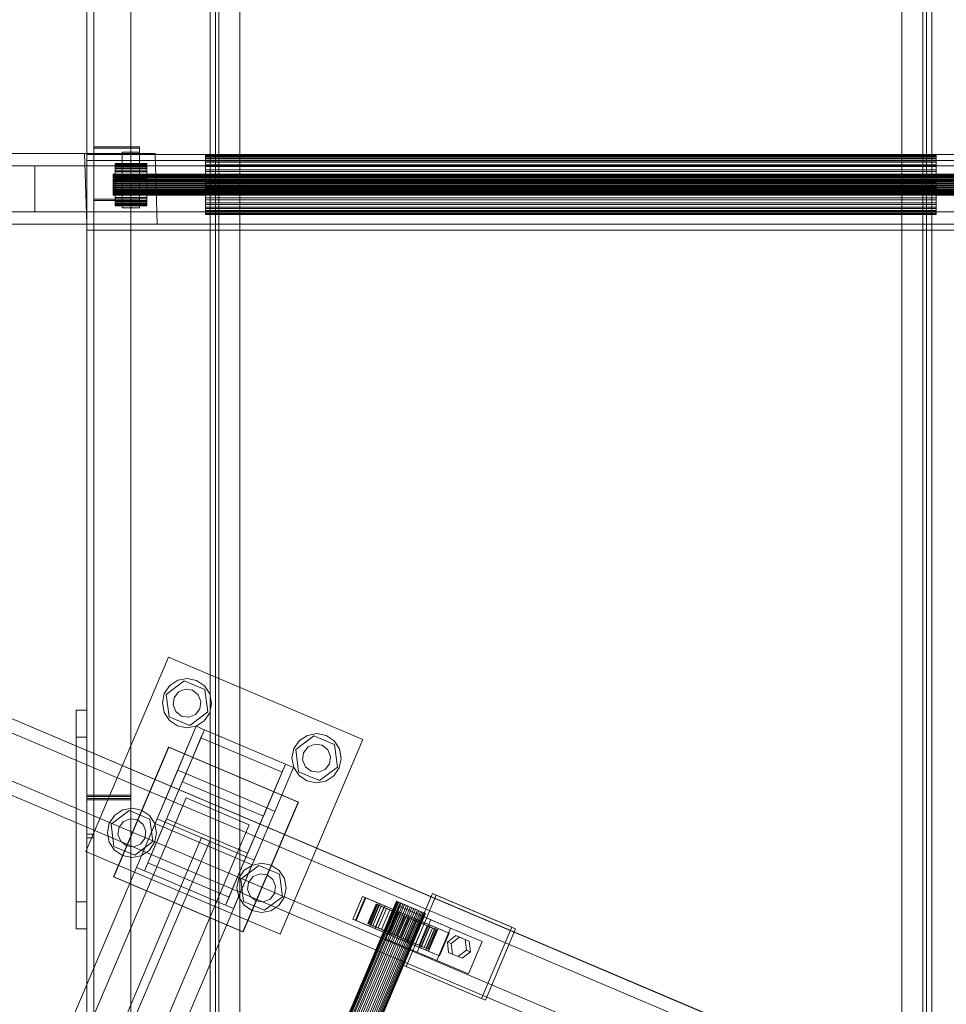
# Model space of a CAD drawing. Header units: millimetres. Extents: x -4738 to 65662, y -68080 to 6847.
# Tile 721 of 1056: x 27187 to 27713, y -21638 to -21078. Entities that reach past the tile are written whole.
import ezdxf

# ---------------------------------------------------------------- set-up
doc = ezdxf.new("R2010")
doc.units = ezdxf.units.MM
doc.layers.add('superior_C09', color=7, linetype='Continuous', lineweight=0)
doc.layers.add('superior_C10', color=7, linetype='Continuous', lineweight=0)

msp = doc.modelspace()

# ---------------------------------------------------------------- linework, layer by layer
at = {"layer": 'superior_C09'}
for p, q in [((27225.067, -17792.489), (27225.067, -22171.241)), ((27225.067, -22172.041), (27225.067, -17793.289)), ((27225.067, -17793.689), (27225.067, -22172.44)), ((27229.067, -22172.44), (27229.067, -17793.689)), ((27250.067, -22171.241), (27250.067, -17792.489)), ((27250.067, -17793.289), (27250.067, -22172.041)), ((27225.067, -17805.813), (27225.067, -22184.565)), ((27250.067, -22184.565), (27250.067, -17805.813)), ((27225.067, -22185.364), (27225.067, -17806.612)), ((27229.067, -17806.612), (27229.067, -22185.364)), ((27250.067, -17806.612), (27250.067, -22185.364)), ((27300.067, -17852.939), (27300.067, -22092.939)), ((27300.067, -22093.338), (27300.067, -17853.338)), ((27700.067, -22092.939), (27700.067, -17852.939)), ((27700.067, -17853.338), (27700.067, -22093.338)), ((27300.067, -17866.662), (27300.067, -22106.662)), ((27300.067, -22107.061), (27300.067, -17867.061)), ((27700.067, -22106.662), (27700.067, -17866.662)), ((27700.067, -17867.061), (27700.067, -22107.061)), ((27295.067, -17907.74), (27295.067, -22028.81)), ((27295.067, -22033.473), (27295.067, -17912.404)), ((27298.067, -22028.81), (27298.067, -17907.74)), ((27298.067, -17912.404), (27298.067, -22033.473)), ((27702.067, -17907.74), (27702.067, -22028.81)), ((27702.067, -22033.473), (27702.067, -17912.404)), ((27705.067, -22028.81), (27705.067, -17907.74)), ((27705.067, -17912.404), (27705.067, -22033.473)), ((27300.067, -17922.714), (27300.067, -22023.962)), ((27300.067, -22024.362), (27300.067, -17923.114)), ((27700.067, -22023.962), (27700.067, -17922.714)), ((27700.067, -17923.114), (27700.067, -22024.362)), ((27229.067, -17952.846), (27229.067, -21994.629)), ((27229.067, -21995.429), (27229.067, -17953.646)), ((27312.067, -21994.629), (27312.067, -17952.846)), ((27312.067, -17953.646), (27312.067, -21995.429)), ((27688.067, -17952.846), (27688.067, -21994.629)), ((27688.067, -21995.429), (27688.067, -17953.646)), ((27225.067, -20331.449), (27225.067, -21518.768)), ((27225.067, -21519.568), (27225.067, -20332.248)), ((27229.067, -21518.768), (27229.067, -20331.449)), ((27250.067, -21518.768), (27250.067, -20331.449)), ((27250.067, -20332.248), (27250.067, -21519.568)), ((27225.067, -21541.018), (27225.067, -20353.699)), ((27229.067, -20353.699), (27229.067, -21541.018)), ((27059.954, -21154.458), (27223.826, -21154.458)), ((27099.954, -21154.458), (27263.826, -21154.458)), ((27263.826, -21154.458), (27223.826, -21154.458)), ((27223.826, -21154.458), (27225.067, -21194.458)), ((27225.067, -21154.972), (27225.067, -21194.615)), ((27775.067, -21154.972), (27225.067, -21154.972)), ((27225.067, -21154.972), (27225.067, -21158.303)), ((27229.067, -21150.601), (27229.067, -21180.333)), ((27255.067, -21150.601), (27229.067, -21150.601)), ((27229.067, -21150.601), (27229.067, -21151.4)), ((27229.067, -21151.4), (27255.067, -21151.4)), ((27229.067, -21181.133), (27229.067, -21151.4)), ((27245.067, -21153.574), (27245.067, -21177.36)), ((27255.067, -21153.574), (27245.067, -21153.574)), ((27245.067, -21153.574), (27245.067, -21161.568)), ((27255.067, -21180.333), (27255.067, -21150.601)), ((27255.067, -21151.4), (27255.067, -21150.601)), ((27255.067, -21151.4), (27255.067, -21181.133)), ((27255.067, -21177.36), (27255.067, -21153.574)), ((27255.067, -21161.568), (27255.067, -21153.574)), ((27265.067, -21194.458), (27263.826, -21154.458)), ((27292.567, -21155.28), (27292.567, -21155.162)), ((27292.567, -21155.162), (27292.567, -21155.696)), ((27292.567, -21155.162), (27707.567, -21155.162)), ((27292.567, -21156.046), (27292.567, -21155.28)), ((27292.567, -21155.28), (27707.567, -21155.28)), ((27292.567, -21155.696), (27292.567, -21156.862)), ((27292.567, -21155.696), (27707.567, -21155.696)), ((27292.567, -21157.43), (27292.567, -21156.046)), ((27292.567, -21156.046), (27707.567, -21156.046)), ((27707.567, -21155.696), (27707.567, -21155.162)), ((27707.567, -21155.162), (27707.567, -21155.28)), ((27707.567, -21155.28), (27707.567, -21156.046)), ((27707.567, -21156.862), (27707.567, -21155.696)), ((27707.567, -21156.046), (27707.567, -21157.43)), ((27109.674, -21161.458), (27890.461, -21161.458)), ((27195.533, -21161.458), (27804.602, -21161.458)), ((27195.533, -21187.458), (27195.533, -21161.458)), ((27225.067, -21158.303), (27775.067, -21158.303)), ((27225.067, -21197.946), (27225.067, -21158.303)), ((27241.067, -21160.236), (27241.067, -21160.152)), ((27241.067, -21160.152), (27241.067, -21160.529)), ((27241.067, -21160.152), (27259.067, -21160.152)), ((27241.067, -21160.776), (27241.067, -21160.236)), ((27241.067, -21160.236), (27259.067, -21160.236)), ((27241.067, -21160.529), (27241.067, -21161.352)), ((27241.067, -21160.529), (27259.067, -21160.529)), ((27241.067, -21161.753), (27241.067, -21160.776)), ((27241.067, -21160.776), (27259.067, -21160.776)), ((27241.067, -21161.352), (27241.067, -21162.589)), ((27241.067, -21161.352), (27259.067, -21161.352)), ((27245.067, -21161.568), (27255.067, -21161.568)), ((27245.067, -21185.354), (27245.067, -21161.568)), ((27255.067, -21161.568), (27255.067, -21185.354)), ((27259.067, -21160.529), (27259.067, -21160.152)), ((27259.067, -21160.152), (27259.067, -21160.236)), ((27259.067, -21160.236), (27259.067, -21160.776)), ((27259.067, -21161.352), (27259.067, -21160.529)), ((27259.067, -21160.776), (27259.067, -21161.753)), ((27259.067, -21162.589), (27259.067, -21161.352)), ((27292.567, -21156.862), (27292.567, -21158.614)), ((27292.567, -21156.862), (27707.567, -21156.862)), ((27292.567, -21159.378), (27292.567, -21157.43)), ((27292.567, -21157.43), (27707.567, -21157.43)), ((27292.567, -21158.614), (27292.567, -21160.885)), ((27292.567, -21158.614), (27707.567, -21158.614)), ((27292.567, -21161.817), (27292.567, -21159.378)), ((27292.567, -21159.378), (27707.567, -21159.378)), ((27292.567, -21160.885), (27292.567, -21163.589)), ((27292.567, -21160.885), (27707.567, -21160.885)), ((27707.567, -21158.614), (27707.567, -21156.862)), ((27707.567, -21157.43), (27707.567, -21159.378)), ((27707.567, -21160.885), (27707.567, -21158.614)), ((27707.567, -21159.378), (27707.567, -21161.817)), ((27707.567, -21163.589), (27707.567, -21160.885)), ((27240.067, -21166.182), (27240.067, -21166.141)), ((27240.067, -21166.141), (27240.067, -21166.329)), ((27240.067, -21166.141), (27760.067, -21166.141)), ((27240.067, -21166.453), (27240.067, -21166.182)), ((27240.067, -21166.182), (27760.067, -21166.182)), ((27240.067, -21166.329), (27240.067, -21166.74)), ((27240.067, -21166.329), (27760.067, -21166.329)), ((27240.067, -21166.941), (27240.067, -21166.453)), ((27240.067, -21166.453), (27760.067, -21166.453)), ((27240.067, -21166.74), (27240.067, -21167.359)), ((27240.067, -21166.74), (27760.067, -21166.74)), ((27240.067, -21167.629), (27240.067, -21166.941)), ((27240.067, -21166.941), (27760.067, -21166.941)), ((27241.067, -21163.128), (27241.067, -21161.753)), ((27241.067, -21161.753), (27259.067, -21161.753)), ((27241.067, -21162.589), (27241.067, -21164.192)), ((27241.067, -21162.589), (27259.067, -21162.589)), ((27241.067, -21164.85), (27241.067, -21163.128)), ((27241.067, -21163.128), (27259.067, -21163.128)), ((27241.067, -21164.192), (27241.067, -21166.101)), ((27241.067, -21164.192), (27259.067, -21164.192)), ((27241.067, -21166.851), (27241.067, -21164.85)), ((27241.067, -21164.85), (27259.067, -21164.85)), ((27241.067, -21166.101), (27241.067, -21168.241)), ((27241.067, -21166.101), (27259.067, -21166.101)), ((27241.067, -21169.055), (27241.067, -21166.851)), ((27241.067, -21166.851), (27259.067, -21166.851)), ((27259.067, -21161.753), (27259.067, -21163.128)), ((27259.067, -21164.192), (27259.067, -21162.589)), ((27259.067, -21163.128), (27259.067, -21164.85)), ((27259.067, -21166.101), (27259.067, -21164.192)), ((27259.067, -21164.85), (27259.067, -21166.851)), ((27259.067, -21168.241), (27259.067, -21166.101)), ((27259.067, -21166.851), (27259.067, -21169.055)), ((27292.567, -21164.652), (27292.567, -21161.817)), ((27292.567, -21161.817), (27707.567, -21161.817)), ((27292.567, -21163.589), (27292.567, -21166.62)), ((27292.567, -21163.589), (27707.567, -21163.589)), ((27292.567, -21167.774), (27292.567, -21164.652)), ((27292.567, -21164.652), (27707.567, -21164.652)), ((27292.567, -21166.62), (27292.567, -21169.864)), ((27292.567, -21166.62), (27707.567, -21166.62)), ((27707.567, -21161.817), (27707.567, -21164.652)), ((27707.567, -21166.62), (27707.567, -21163.589)), ((27707.567, -21164.652), (27707.567, -21167.774)), ((27707.567, -21169.864), (27707.567, -21166.62)), ((27240.067, -21167.359), (27240.067, -21168.16)), ((27240.067, -21167.359), (27760.067, -21167.359)), ((27240.067, -21168.489), (27240.067, -21167.629)), ((27240.067, -21167.629), (27760.067, -21167.629)), ((27240.067, -21168.16), (27240.067, -21169.115)), ((27240.067, -21168.16), (27760.067, -21168.16)), ((27240.067, -21169.49), (27240.067, -21168.489)), ((27240.067, -21168.489), (27760.067, -21168.489)), ((27240.067, -21169.115), (27240.067, -21170.185)), ((27240.067, -21169.115), (27760.067, -21169.115)), ((27240.067, -21170.592), (27240.067, -21169.49)), ((27240.067, -21169.49), (27760.067, -21169.49)), ((27240.067, -21170.185), (27240.067, -21171.329)), ((27240.067, -21170.185), (27760.067, -21170.185)), ((27240.067, -21171.753), (27240.067, -21170.592)), ((27240.067, -21170.592), (27760.067, -21170.592)), ((27240.067, -21171.329), (27240.067, -21172.505)), ((27240.067, -21171.329), (27760.067, -21171.329)), ((27240.067, -21172.928), (27240.067, -21171.753)), ((27240.067, -21171.753), (27760.067, -21171.753)), ((27240.067, -21172.505), (27240.067, -21173.666)), ((27240.067, -21172.505), (27760.067, -21172.505)), ((27241.067, -21168.241), (27241.067, -21170.53)), ((27241.067, -21168.241), (27259.067, -21168.241)), ((27241.067, -21171.377), (27241.067, -21169.055)), ((27241.067, -21169.055), (27259.067, -21169.055)), ((27241.067, -21170.53), (27241.067, -21172.881)), ((27241.067, -21170.53), (27259.067, -21170.53)), ((27241.067, -21173.728), (27241.067, -21171.377)), ((27241.067, -21171.377), (27259.067, -21171.377)), ((27241.067, -21172.881), (27241.067, -21175.203)), ((27241.067, -21172.881), (27259.067, -21172.881)), ((27259.067, -21170.53), (27259.067, -21168.241)), ((27259.067, -21169.055), (27259.067, -21171.377)), ((27259.067, -21172.881), (27259.067, -21170.53)), ((27259.067, -21171.377), (27259.067, -21173.728)), ((27259.067, -21175.203), (27259.067, -21172.881)), ((27292.567, -21171.063), (27292.567, -21167.774)), ((27292.567, -21167.774), (27707.567, -21167.774)), ((27292.567, -21169.864), (27292.567, -21173.194)), ((27292.567, -21169.864), (27707.567, -21169.864)), ((27292.567, -21174.394), (27292.567, -21171.063)), ((27292.567, -21171.063), (27707.567, -21171.063)), ((27707.567, -21167.774), (27707.567, -21171.063)), ((27707.567, -21173.194), (27707.567, -21169.864)), ((27707.567, -21171.063), (27707.567, -21174.394)), ((27240.067, -21174.073), (27240.067, -21172.928)), ((27240.067, -21172.928), (27760.067, -21172.928)), ((27240.067, -21173.666), (27240.067, -21174.768)), ((27240.067, -21173.666), (27760.067, -21173.666)), ((27240.067, -21175.143), (27240.067, -21174.073)), ((27240.067, -21174.073), (27760.067, -21174.073)), ((27240.067, -21174.768), (27240.067, -21175.768)), ((27240.067, -21174.768), (27760.067, -21174.768)), ((27240.067, -21176.097), (27240.067, -21175.143)), ((27240.067, -21175.143), (27760.067, -21175.143)), ((27240.067, -21175.768), (27240.067, -21176.629)), ((27240.067, -21175.768), (27760.067, -21175.768)), ((27240.067, -21176.899), (27240.067, -21176.097)), ((27240.067, -21176.097), (27760.067, -21176.097)), ((27240.067, -21176.629), (27240.067, -21177.317)), ((27240.067, -21176.629), (27760.067, -21176.629)), ((27240.067, -21177.517), (27240.067, -21176.899)), ((27240.067, -21176.899), (27760.067, -21176.899)), ((27240.067, -21177.317), (27240.067, -21177.805)), ((27240.067, -21177.317), (27760.067, -21177.317)), ((27240.067, -21177.929), (27240.067, -21177.517)), ((27240.067, -21177.517), (27760.067, -21177.517)), ((27240.067, -21177.805), (27240.067, -21178.075)), ((27240.067, -21177.805), (27760.067, -21177.805)), ((27240.067, -21178.117), (27240.067, -21177.929)), ((27240.067, -21177.929), (27760.067, -21177.929)), ((27240.067, -21178.075), (27240.067, -21178.117)), ((27760.067, -21178.075), (27240.067, -21178.075)), ((27240.067, -21178.117), (27760.067, -21178.117)), ((27241.067, -21176.017), (27241.067, -21173.728)), ((27241.067, -21173.728), (27259.067, -21173.728)), ((27241.067, -21175.203), (27241.067, -21177.407)), ((27241.067, -21175.203), (27259.067, -21175.203)), ((27241.067, -21178.157), (27241.067, -21176.017)), ((27241.067, -21176.017), (27259.067, -21176.017)), ((27241.067, -21177.407), (27241.067, -21179.408)), ((27241.067, -21177.407), (27259.067, -21177.407)), ((27241.067, -21180.066), (27241.067, -21178.157)), ((27241.067, -21178.157), (27259.067, -21178.157)), ((27245.067, -21177.36), (27255.067, -21177.36)), ((27245.067, -21185.354), (27245.067, -21177.36)), ((27255.067, -21185.354), (27255.067, -21177.36)), ((27259.067, -21173.728), (27259.067, -21176.017)), ((27259.067, -21177.407), (27259.067, -21175.203)), ((27259.067, -21176.017), (27259.067, -21178.157)), ((27259.067, -21179.408), (27259.067, -21177.407)), ((27259.067, -21178.157), (27259.067, -21180.066)), ((27292.567, -21173.194), (27292.567, -21176.484)), ((27292.567, -21173.194), (27707.567, -21173.194)), ((27292.567, -21177.637), (27292.567, -21174.394)), ((27292.567, -21174.394), (27707.567, -21174.394)), ((27292.567, -21176.484), (27292.567, -21179.606)), ((27292.567, -21176.484), (27707.567, -21176.484)), ((27292.567, -21180.669), (27292.567, -21177.637)), ((27292.567, -21177.637), (27707.567, -21177.637)), ((27707.567, -21176.484), (27707.567, -21173.194)), ((27707.567, -21174.394), (27707.567, -21177.637)), ((27707.567, -21179.606), (27707.567, -21176.484)), ((27707.567, -21177.637), (27707.567, -21180.669)), ((27229.067, -21180.333), (27255.067, -21180.333)), ((27229.067, -21181.133), (27229.067, -21180.333)), ((27255.067, -21181.133), (27229.067, -21181.133)), ((27241.067, -21179.408), (27241.067, -21181.129)), ((27241.067, -21179.408), (27259.067, -21179.408)), ((27241.067, -21181.669), (27241.067, -21180.066)), ((27241.067, -21180.066), (27259.067, -21180.066)), ((27241.067, -21181.129), (27241.067, -21182.505)), ((27241.067, -21181.129), (27259.067, -21181.129)), ((27241.067, -21182.906), (27241.067, -21181.669)), ((27241.067, -21181.669), (27259.067, -21181.669)), ((27241.067, -21182.505), (27241.067, -21183.481)), ((27241.067, -21182.505), (27259.067, -21182.505)), ((27241.067, -21183.728), (27241.067, -21182.906)), ((27241.067, -21182.906), (27259.067, -21182.906)), ((27241.067, -21183.481), (27241.067, -21184.022)), ((27241.067, -21183.481), (27259.067, -21183.481)), ((27241.067, -21184.105), (27241.067, -21183.728)), ((27241.067, -21183.728), (27259.067, -21183.728)), ((27241.067, -21184.022), (27241.067, -21184.105)), ((27259.067, -21184.022), (27241.067, -21184.022)), ((27255.067, -21181.133), (27255.067, -21180.333)), ((27259.067, -21181.129), (27259.067, -21179.408)), ((27259.067, -21180.066), (27259.067, -21181.669)), ((27259.067, -21182.505), (27259.067, -21181.129)), ((27259.067, -21181.669), (27259.067, -21182.906)), ((27259.067, -21183.481), (27259.067, -21182.505)), ((27259.067, -21182.906), (27259.067, -21183.728)), ((27259.067, -21184.022), (27259.067, -21183.481)), ((27259.067, -21183.728), (27259.067, -21184.105)), ((27259.067, -21184.105), (27259.067, -21184.022)), ((27292.567, -21179.606), (27292.567, -21182.441)), ((27292.567, -21179.606), (27707.567, -21179.606)), ((27292.567, -21183.373), (27292.567, -21180.669)), ((27292.567, -21180.669), (27707.567, -21180.669)), ((27292.567, -21182.441), (27292.567, -21184.879)), ((27292.567, -21182.441), (27707.567, -21182.441)), ((27292.567, -21185.644), (27292.567, -21183.373)), ((27292.567, -21183.373), (27707.567, -21183.373)), ((27707.567, -21182.441), (27707.567, -21179.606)), ((27707.567, -21180.669), (27707.567, -21183.373)), ((27707.567, -21184.879), (27707.567, -21182.441)), ((27707.567, -21183.373), (27707.567, -21185.644)), ((27890.461, -21187.458), (27109.674, -21187.458)), ((27804.602, -21187.458), (27195.533, -21187.458)), ((27241.067, -21184.105), (27259.067, -21184.105)), ((27255.067, -21185.354), (27245.067, -21185.354)), ((27292.567, -21184.879), (27292.567, -21186.828)), ((27292.567, -21184.879), (27707.567, -21184.879)), ((27292.567, -21187.396), (27292.567, -21185.644)), ((27292.567, -21185.644), (27707.567, -21185.644)), ((27292.567, -21186.828), (27292.567, -21188.212)), ((27292.567, -21186.828), (27707.567, -21186.828)), ((27292.567, -21188.562), (27292.567, -21187.396)), ((27292.567, -21187.396), (27707.567, -21187.396)), ((27292.567, -21188.212), (27292.567, -21188.977)), ((27292.567, -21188.212), (27707.567, -21188.212)), ((27292.567, -21189.095), (27292.567, -21188.562)), ((27292.567, -21188.562), (27707.567, -21188.562)), ((27292.567, -21188.977), (27292.567, -21189.095)), ((27707.567, -21188.977), (27292.567, -21188.977)), ((27292.567, -21189.095), (27707.567, -21189.095)), ((27707.567, -21186.828), (27707.567, -21184.879)), ((27707.567, -21185.644), (27707.567, -21187.396)), ((27707.567, -21188.212), (27707.567, -21186.828)), ((27707.567, -21187.396), (27707.567, -21188.562)), ((27707.567, -21188.977), (27707.567, -21188.212)), ((27707.567, -21188.562), (27707.567, -21189.095)), ((27707.567, -21189.095), (27707.567, -21188.977)), ((27225.067, -21194.458), (27059.954, -21194.458)), ((27099.954, -21194.458), (27265.067, -21194.458)), ((27225.067, -21194.458), (27265.067, -21194.458)), ((27225.067, -21194.615), (27775.067, -21194.615)), ((27225.067, -21197.946), (27225.067, -21194.615)), ((27775.067, -21197.946), (27225.067, -21197.946)), ((27219.067, -21470.504), (27219.067, -21579.523)), ((27225.067, -21470.504), (27219.067, -21470.504)), ((27219.067, -21470.504), (27219.067, -21485.826)), ((27225.067, -21579.523), (27225.067, -21470.504)), ((27225.067, -21485.826), (27225.067, -21470.504)), ((27219.067, -21485.826), (27225.067, -21485.826)), ((27219.067, -21594.846), (27219.067, -21485.826)), ((27225.067, -21485.826), (27225.067, -21594.846)), ((27225.067, -21518.768), (27229.067, -21518.768)), ((27225.067, -21541.018), (27225.067, -21518.768)), ((27225.067, -21518.768), (27250.067, -21518.768)), ((27225.067, -21519.568), (27225.067, -21518.768)), ((27250.067, -21519.568), (27225.067, -21519.568)), ((27229.067, -21541.018), (27229.067, -21518.768)), ((27250.067, -21519.568), (27250.067, -21518.768)), ((27225.067, -21520.75), (27225.067, -21994.629)), ((27229.067, -21520.75), (27225.067, -21520.75)), ((27225.067, -21520.75), (27225.067, -21543.001)), ((27250.067, -21520.75), (27225.067, -21520.75)), ((27225.067, -21520.75), (27225.067, -21521.55)), ((27225.067, -21521.55), (27250.067, -21521.55)), ((27225.067, -21995.429), (27225.067, -21521.55)), ((27229.067, -21994.629), (27229.067, -21520.75)), ((27229.067, -21543.001), (27229.067, -21520.75)), ((27250.067, -21994.629), (27250.067, -21520.75)), ((27250.067, -21521.55), (27250.067, -21520.75)), ((27250.067, -21521.55), (27250.067, -21995.429)), ((27229.067, -21541.018), (27225.067, -21541.018)), ((27225.067, -21543.001), (27229.067, -21543.001)), ((27225.067, -22016.88), (27225.067, -21543.001)), ((27229.067, -21543.001), (27229.067, -22016.88)), ((27219.067, -21579.523), (27225.067, -21579.523)), ((27219.067, -21594.846), (27219.067, -21579.523)), ((27225.067, -21594.846), (27225.067, -21579.523)), ((27225.067, -21594.846), (27219.067, -21594.846))]:
    msp.add_line(p, q, dxfattribs=at)
at = {"layer": 'superior_C10'}
for p, q in [((27588.979, -21648.066), (26506.807, -21188.686)), ((27598.205, -21651.982), (26516.034, -21192.603)), ((27624.964, -21663.341), (26542.792, -21203.962)), ((27585.812, -21654.869), (26538.703, -21210.374)), ((27632.345, -21666.475), (26550.174, -21207.095)), ((27595.511, -21658.986), (26548.402, -21214.491)), ((27573.349, -21684.886), (26491.177, -21225.506)), ((26500.404, -21229.423), (27582.576, -21688.802)), ((27576.043, -21677.882), (26528.934, -21233.386)), ((26538.633, -21237.503), (27585.742, -21681.999)), ((27609.334, -21700.161), (26527.162, -21240.782)), ((26534.544, -21243.915), (27616.715, -21703.295)), ((27224.484, -21550.85), (27271.374, -21440.39)), ((27271.374, -21440.39), (27381.833, -21487.28)), ((27269.082, -21461.145), (27272.156, -21456.629)), ((27270.186, -21461.614), (27280.409, -21453.91)), ((27272.156, -21456.629), (27276.724, -21453.634)), ((27276.724, -21453.634), (27282.091, -21452.616)), ((27280.409, -21453.91), (27292.191, -21458.912)), ((27282.091, -21452.616), (27287.439, -21453.728)), ((27287.439, -21453.728), (27291.954, -21456.803)), ((27291.954, -21456.803), (27294.949, -21461.371)), ((27267.969, -21466.493), (27269.082, -21461.145)), ((27271.746, -21474.318), (27270.186, -21461.614)), ((27274.028, -21467.59), (27274.605, -21463.489)), ((27274.605, -21463.489), (27277.154, -21460.226)), ((27277.154, -21460.226), (27280.994, -21458.675)), ((27280.994, -21458.675), (27285.095, -21459.251)), ((27285.095, -21459.251), (27288.358, -21461.801)), ((27288.358, -21461.801), (27289.909, -21465.64)), ((27292.191, -21458.912), (27293.751, -21471.617)), ((27294.949, -21461.371), (27295.968, -21466.738)), ((27268.988, -21471.859), (27267.969, -21466.493)), ((27275.579, -21471.43), (27274.028, -21467.59)), ((27289.909, -21465.64), (27289.333, -21469.741)), ((27295.968, -21466.738), (27294.856, -21472.086)), ((27271.983, -21476.428), (27268.988, -21471.859)), ((27283.528, -21479.32), (27271.746, -21474.318)), ((27278.843, -21473.979), (27275.579, -21471.43)), ((27282.943, -21474.555), (27278.843, -21473.979)), ((27286.783, -21473.004), (27282.943, -21474.555)), ((27293.751, -21471.617), (27283.528, -21479.32)), ((27289.333, -21469.741), (27286.783, -21473.004)), ((27294.856, -21472.086), (27291.781, -21476.601)), ((27263.821, -21534.957), (27287.266, -21479.728)), ((27276.498, -21479.502), (27271.983, -21476.428)), ((27281.846, -21480.615), (27276.498, -21479.502)), ((27287.266, -21479.728), (27276.692, -21504.637)), ((27287.213, -21479.596), (27281.846, -21480.615)), ((27291.781, -21476.601), (27287.213, -21479.596)), ((27287.266, -21479.728), (27291.869, -21481.681)), ((27291.869, -21481.681), (27268.424, -21536.911)), ((27281.295, -21506.591), (27291.869, -21481.681)), ((27289.915, -21486.284), (27291.869, -21481.681)), ((27291.869, -21481.681), (27337.893, -21501.219)), ((27343.826, -21492.873), (27354.049, -21485.17)), ((27345.796, -21487.889), (27350.364, -21484.894)), ((27350.364, -21484.894), (27355.731, -21483.876)), ((27354.049, -21485.17), (27365.831, -21490.172)), ((27355.731, -21483.876), (27361.079, -21484.988)), ((27361.079, -21484.988), (27365.594, -21488.063)), ((27240.135, -21565.164), (27271.395, -21491.525)), ((27240.319, -21565.243), (27271.579, -21491.603)), ((27271.395, -21491.525), (27345.034, -21522.784)), ((27271.579, -21491.603), (27345.219, -21522.863)), ((27279.341, -21511.193), (27289.915, -21486.284)), ((27335.94, -21505.821), (27289.915, -21486.284)), ((27381.833, -21487.28), (27334.943, -21597.74)), ((27342.721, -21492.405), (27345.796, -21487.889)), ((27348.244, -21494.749), (27350.794, -21491.486)), ((27350.794, -21491.486), (27354.634, -21489.935)), ((27354.634, -21489.935), (27358.734, -21490.511)), ((27358.734, -21490.511), (27361.998, -21493.061)), ((27365.594, -21488.063), (27368.589, -21492.631)), ((27365.831, -21490.172), (27367.391, -21502.877)), ((27341.609, -21497.753), (27342.721, -21492.405)), ((27345.386, -21505.578), (27343.826, -21492.873)), ((27347.668, -21498.85), (27348.244, -21494.749)), ((27361.998, -21493.061), (27363.549, -21496.9)), ((27363.549, -21496.9), (27362.972, -21501.001)), ((27368.589, -21492.631), (27369.608, -21497.997)), ((27314.448, -21556.449), (27337.893, -21501.219)), ((27337.893, -21501.219), (27327.319, -21526.128)), ((27337.893, -21501.219), (27335.94, -21505.821)), ((27337.893, -21501.219), (27342.496, -21503.173)), ((27342.628, -21503.119), (27341.609, -21497.753)), ((27349.219, -21502.689), (27347.668, -21498.85)), ((27352.482, -21505.239), (27349.219, -21502.689)), ((27362.972, -21501.001), (27360.423, -21504.264)), ((27369.608, -21497.997), (27368.495, -21503.346)), ((27276.692, -21504.637), (27253.247, -21559.867)), ((27257.85, -21561.821), (27281.295, -21506.591)), ((27281.295, -21506.591), (27276.692, -21504.637)), ((27281.295, -21506.591), (27279.341, -21511.193)), ((27327.319, -21526.128), (27281.295, -21506.591)), ((27342.496, -21503.173), (27319.051, -21558.402)), ((27335.94, -21505.821), (27325.366, -21530.731)), ((27331.922, -21528.082), (27342.496, -21503.173)), ((27345.623, -21507.688), (27342.628, -21503.119)), ((27357.168, -21510.58), (27345.386, -21505.578)), ((27350.138, -21510.762), (27345.623, -21507.688)), ((27356.583, -21505.815), (27352.482, -21505.239)), ((27360.423, -21504.264), (27356.583, -21505.815)), ((27367.391, -21502.877), (27357.168, -21510.58)), ((27365.421, -21507.861), (27360.853, -21510.856)), ((27368.495, -21503.346), (27365.421, -21507.861)), ((27279.341, -21511.193), (27325.366, -21530.731)), ((27355.486, -21511.875), (27350.138, -21510.762)), ((27360.853, -21510.856), (27355.486, -21511.875)), ((26931.823, -22343.924), (27281.402, -21520.413)), ((27281.402, -21520.413), (27317.302, -21535.652)), ((27345.034, -21522.784), (27313.774, -21596.424)), ((27345.219, -21522.863), (27313.959, -21596.503)), ((27237.822, -21534.784), (27240.896, -21530.269)), ((27238.926, -21535.253), (27249.149, -21527.55)), ((27240.896, -21530.269), (27245.464, -21527.274)), ((27245.464, -21527.274), (27250.831, -21526.255)), ((27249.149, -21527.55), (27260.931, -21532.552)), ((27250.831, -21526.255), (27256.179, -21527.368)), ((27256.179, -21527.368), (27260.694, -21530.442)), ((27260.694, -21530.442), (27263.689, -21535.011)), ((27327.319, -21526.128), (27303.874, -21581.358)), ((27308.477, -21583.312), (27331.922, -21528.082)), ((27325.366, -21530.731), (27327.319, -21526.128)), ((27331.922, -21528.082), (27327.319, -21526.128)), ((27264.97, -21532.252), (26928.925, -22323.88)), ((27317.302, -21535.652), (26967.723, -22359.164)), ((27236.709, -21540.132), (27237.822, -21534.784)), ((27240.486, -21547.958), (27238.926, -21535.253)), ((27243.345, -21537.129), (27245.894, -21533.866)), ((27245.894, -21533.866), (27249.734, -21532.315)), ((27249.734, -21532.315), (27253.835, -21532.891)), ((27253.247, -21559.867), (27263.821, -21534.957)), ((27253.835, -21532.891), (27257.098, -21535.44)), ((27257.098, -21535.44), (27258.649, -21539.28)), ((27270.377, -21532.309), (27259.803, -21557.218)), ((27260.931, -21532.552), (27262.491, -21545.256)), ((27263.689, -21535.011), (27264.708, -21540.377)), ((27268.424, -21536.911), (27263.821, -21534.957)), ((27264.97, -21532.252), (27320.199, -21555.697)), ((27268.424, -21536.911), (27270.377, -21532.309)), ((27270.377, -21532.309), (27316.402, -21551.846)), ((27237.728, -21545.499), (27236.709, -21540.132)), ((27242.768, -21541.23), (27243.345, -21537.129)), ((27244.319, -21545.069), (27242.768, -21541.23)), ((27268.424, -21536.911), (27257.85, -21561.821)), ((27258.649, -21539.28), (27258.073, -21543.381)), ((27264.708, -21540.377), (27263.596, -21545.725)), ((27314.448, -21556.449), (27268.424, -21536.911)), ((27290.283, -21542.998), (26954.239, -22334.625)), ((26958.842, -22336.579), (27294.886, -21544.951)), ((27240.723, -21550.067), (27237.728, -21545.499)), ((27247.583, -21547.619), (27244.319, -21545.069)), ((27255.523, -21546.644), (27251.683, -21548.195)), ((27262.491, -21545.256), (27252.268, -21552.96)), ((27258.073, -21543.381), (27255.523, -21546.644)), ((27263.596, -21545.725), (27260.521, -21550.241)), ((27290.283, -21542.998), (27294.886, -21544.951)), ((27334.943, -21597.74), (27224.484, -21550.85)), ((27252.268, -21552.96), (27240.486, -21547.958)), ((27245.238, -21553.142), (27240.723, -21550.067)), ((27250.586, -21554.254), (27245.238, -21553.142)), ((27251.683, -21548.195), (27247.583, -21547.619)), ((27260.521, -21550.241), (27255.953, -21553.236)), ((27305.828, -21576.756), (27316.402, -21551.846)), ((27316.402, -21551.846), (27314.448, -21556.449)), ((26984.155, -22347.325), (27320.199, -21555.697)), ((27255.953, -21553.236), (27250.586, -21554.254)), ((27259.803, -21557.218), (27257.85, -21561.821)), ((27305.828, -21576.756), (27259.803, -21557.218)), ((27303.874, -21581.358), (27314.448, -21556.449)), ((27319.051, -21558.402), (27308.477, -21583.312)), ((27319.051, -21558.402), (27314.448, -21556.449)), ((27314.536, -21561.529), (27319.104, -21558.534)), ((27319.104, -21558.534), (27324.471, -21557.515)), ((27324.471, -21557.515), (27329.819, -21558.628)), ((27329.819, -21558.628), (27334.334, -21561.702)), ((27253.247, -21559.867), (27257.85, -21561.821)), ((27257.85, -21561.821), (27303.874, -21581.358)), ((27311.461, -21566.044), (27314.536, -21561.529)), ((27312.566, -21566.513), (27322.789, -21558.81)), ((27319.534, -21565.126), (27323.374, -21563.574)), ((27322.789, -21558.81), (27334.571, -21563.812)), ((27323.374, -21563.574), (27327.474, -21564.151)), ((27327.474, -21564.151), (27330.738, -21566.7)), ((27334.334, -21561.702), (27337.329, -21566.271)), ((27334.571, -21563.812), (27336.131, -21576.516)), ((27313.774, -21596.424), (27240.135, -21565.164)), ((27313.959, -21596.503), (27240.319, -21565.243)), ((27310.349, -21571.392), (27311.461, -21566.044)), ((27314.126, -21579.218), (27312.566, -21566.513)), ((27316.408, -21572.49), (27316.984, -21568.389)), ((27316.984, -21568.389), (27319.534, -21565.126)), ((27330.738, -21566.7), (27332.289, -21570.54)), ((27337.329, -21566.271), (27338.348, -21571.637)), ((27311.368, -21576.759), (27310.349, -21571.392)), ((27317.959, -21576.329), (27316.408, -21572.49)), ((27331.712, -21574.641), (27329.163, -21577.904)), ((27332.289, -21570.54), (27331.712, -21574.641)), ((27338.348, -21571.637), (27337.235, -21576.985)), ((27404.169, -21615.242), (27421.362, -21574.74)), ((27421.362, -21574.74), (27466.452, -21593.881)), ((27421.362, -21574.74), (27423.576, -21575.68)), ((27400.929, -21579.103), (27057.07, -22389.14)), ((27057.223, -22389.205), (27401.082, -21579.168)), ((27401.339, -21579.277), (27057.48, -22389.314)), ((27401.789, -21579.468), (27057.929, -22389.505)), ((27402.285, -21579.678), (27058.426, -22389.716)), ((27403, -21579.982), (27059.141, -22390.019)), ((27403.702, -21580.28), (27059.843, -22390.317)), ((27404.634, -21580.675), (27060.775, -22390.713)), ((27405.494, -21581.04), (27061.634, -22391.078)), ((27303.874, -21581.358), (27305.828, -21576.756)), ((27314.363, -21581.327), (27311.368, -21576.759)), ((27325.908, -21584.219), (27314.126, -21579.218)), ((27321.222, -21578.879), (27317.959, -21576.329)), ((27325.323, -21579.455), (27321.222, -21578.879)), ((27329.163, -21577.904), (27325.323, -21579.455)), ((27336.131, -21576.516), (27325.908, -21584.219)), ((27337.235, -21576.985), (27334.161, -21581.501)), ((27376.235, -21589.261), (27381.705, -21576.374)), ((27383.181, -21577.001), (27377.711, -21589.888)), ((27378.059, -21590.036), (27383.53, -21577.149)), ((27381.705, -21576.374), (27423.188, -21593.984)), ((27381.705, -21576.374), (27383.181, -21577.001)), ((27424.665, -21594.61), (27383.181, -21577.001)), ((27383.53, -21577.149), (27394.351, -21581.742)), ((27383.53, -21577.149), (27391.28, -21580.439)), ((27389.396, -21580.725), (27384.707, -21591.771)), ((27385.031, -21591.909), (27389.72, -21580.863)), ((27390.262, -21581.093), (27385.573, -21592.139)), ((27391.28, -21580.439), (27385.81, -21593.326)), ((27398.584, -21584.626), (27389.396, -21580.725)), ((27389.396, -21580.725), (27390.262, -21581.093)), ((27389.72, -21580.863), (27389.396, -21580.725)), ((27391.211, -21581.496), (27389.72, -21580.863)), ((27389.72, -21580.863), (27398.738, -21584.691)), ((27398.995, -21584.8), (27390.262, -21581.093)), ((27390.262, -21581.093), (27392.259, -21581.941)), ((27402.102, -21585.033), (27391.28, -21580.439)), ((27400.929, -21579.103), (27401.339, -21579.277)), ((27401.082, -21579.168), (27400.929, -21579.103)), ((27401.789, -21579.468), (27401.082, -21579.168)), ((27401.339, -21579.277), (27402.285, -21579.678)), ((27403, -21579.982), (27401.789, -21579.468)), ((27402.285, -21579.678), (27403.702, -21580.28)), ((27404.634, -21580.675), (27403, -21579.982)), ((27403.702, -21580.28), (27405.494, -21581.04)), ((27406.579, -21581.501), (27404.634, -21580.675)), ((27405.494, -21581.04), (27407.538, -21581.908)), ((27423.576, -21575.68), (27406.383, -21616.182)), ((27468.667, -21594.821), (27423.576, -21575.68)), ((27406.579, -21581.501), (27062.72, -22391.539)), ((27407.538, -21581.908), (27063.678, -22391.946)), ((27408.702, -21582.402), (27064.843, -22392.44)), ((27409.695, -21582.824), (27065.836, -22392.861)), ((27410.859, -21583.318), (27067, -22393.356)), ((27411.818, -21583.725), (27067.959, -22393.763)), ((27412.903, -21584.186), (27069.044, -22394.223)), ((27413.763, -21584.551), (27069.904, -22394.588)), ((27414.695, -21584.946), (27070.836, -22394.984)), ((27415.397, -21585.244), (27071.538, -22395.282)), ((27416.112, -21585.548), (27072.253, -22395.585)), ((27416.608, -21585.759), (27072.749, -22395.796)), ((27417.058, -21585.949), (27073.199, -22395.987)), ((27417.315, -21586.058), (27073.456, -22396.096)), ((27417.468, -21586.124), (27073.609, -22396.161)), ((27303.874, -21581.358), (27308.477, -21583.312)), ((27318.878, -21584.402), (27314.363, -21581.327)), ((27324.226, -21585.514), (27318.878, -21584.402)), ((27329.593, -21584.495), (27324.226, -21585.514)), ((27334.161, -21581.501), (27329.593, -21584.495)), ((27391.211, -21581.496), (27386.522, -21592.542)), ((27392.259, -21581.941), (27387.57, -21592.986)), ((27394.351, -21581.742), (27388.881, -21594.629)), ((27393.768, -21582.581), (27389.079, -21593.627)), ((27395.25, -21583.21), (27390.561, -21594.256)), ((27399.444, -21584.991), (27391.211, -21581.496)), ((27393.768, -21582.581), (27391.211, -21581.496)), ((27399.941, -21585.201), (27392.259, -21581.941)), ((27392.259, -21581.941), (27395.25, -21583.21)), ((27397.217, -21584.045), (27392.528, -21595.091)), ((27400.656, -21585.505), (27393.768, -21582.581)), ((27397.217, -21584.045), (27393.768, -21582.581)), ((27393.895, -21595.672), (27398.584, -21584.626)), ((27398.738, -21584.691), (27394.049, -21595.737)), ((27394.306, -21595.846), (27398.995, -21584.8)), ((27399.033, -21584.816), (27394.344, -21595.862)), ((27402.102, -21585.033), (27394.351, -21581.742)), ((27394.721, -21600.368), (27402.536, -21581.958)), ((27394.755, -21596.037), (27399.444, -21584.991)), ((27401.358, -21585.803), (27395.25, -21583.21)), ((27395.25, -21583.21), (27399.033, -21584.816)), ((27395.252, -21596.247), (27399.941, -21585.201)), ((27395.967, -21596.551), (27400.656, -21585.505)), ((27396.632, -21597.919), (27402.102, -21585.033)), ((27401.323, -21585.788), (27396.634, -21596.834)), ((27396.669, -21596.849), (27401.358, -21585.803)), ((27402.289, -21586.198), (27397.217, -21584.045)), ((27401.323, -21585.788), (27397.217, -21584.045)), ((27397.6, -21597.244), (27402.289, -21586.198)), ((27398.46, -21597.609), (27403.149, -21586.563)), ((27398.995, -21584.8), (27398.584, -21584.626)), ((27398.584, -21584.626), (27398.738, -21584.691)), ((27403.348, -21586.648), (27398.659, -21597.694)), ((27398.738, -21584.691), (27399.444, -21584.991)), ((27399.941, -21585.201), (27398.995, -21584.8)), ((27403.149, -21586.563), (27399.033, -21584.816)), ((27399.033, -21584.816), (27403.348, -21586.648)), ((27399.444, -21584.991), (27400.656, -21585.505)), ((27401.358, -21585.803), (27399.941, -21585.201)), ((27400.656, -21585.505), (27402.289, -21586.198)), ((27404.234, -21587.024), (27401.323, -21585.788)), ((27405.806, -21587.691), (27401.323, -21585.788)), ((27403.149, -21586.563), (27401.358, -21585.803)), ((27402.289, -21586.198), (27404.234, -21587.024)), ((27402.536, -21581.958), (27420.572, -21589.614)), ((27402.536, -21581.958), (27431.633, -21594.309)), ((27405.193, -21587.431), (27403.149, -21586.563)), ((27405.193, -21587.431), (27403.348, -21586.648)), ((27403.348, -21586.648), (27407.902, -21588.581)), ((27408.702, -21582.402), (27406.579, -21581.501)), ((27407.538, -21581.908), (27409.695, -21582.824)), ((27410.859, -21583.318), (27408.702, -21582.402)), ((27409.695, -21582.824), (27411.818, -21583.725)), ((27412.903, -21584.186), (27410.859, -21583.318)), ((27411.818, -21583.725), (27413.763, -21584.551)), ((27414.695, -21584.946), (27412.903, -21584.186)), ((27413.763, -21584.551), (27415.397, -21585.244)), ((27416.112, -21585.548), (27414.695, -21584.946)), ((27415.397, -21585.244), (27416.608, -21585.759)), ((27417.058, -21585.949), (27416.112, -21585.548)), ((27416.608, -21585.759), (27417.315, -21586.058)), ((27417.468, -21586.124), (27417.058, -21585.949)), ((27417.315, -21586.058), (27417.468, -21586.124)), ((27417.718, -21606.871), (27376.235, -21589.261)), ((27377.711, -21589.888), (27376.235, -21589.261)), ((27377.711, -21589.888), (27419.194, -21607.497)), ((27388.881, -21594.629), (27378.059, -21590.036)), ((27385.81, -21593.326), (27378.059, -21590.036)), ((27385.573, -21592.139), (27384.707, -21591.771)), ((27384.707, -21591.771), (27393.895, -21595.672)), ((27384.707, -21591.771), (27385.031, -21591.909)), ((27394.049, -21595.737), (27385.031, -21591.909)), ((27385.031, -21591.909), (27386.522, -21592.542)), ((27387.57, -21592.986), (27385.573, -21592.139)), ((27385.573, -21592.139), (27394.306, -21595.846)), ((27399.545, -21598.07), (27404.234, -21587.024)), ((27400.504, -21598.477), (27405.193, -21587.431)), ((27405.806, -21587.691), (27401.117, -21598.737)), ((27401.669, -21598.971), (27406.358, -21587.925)), ((27402.661, -21599.393), (27407.35, -21588.347)), ((27407.902, -21588.581), (27403.213, -21599.627)), ((27403.826, -21599.887), (27408.515, -21588.841)), ((27404.234, -21587.024), (27406.358, -21587.925)), ((27404.785, -21600.294), (27409.474, -21589.248)), ((27407.35, -21588.347), (27405.193, -21587.431)), ((27410.36, -21589.625), (27405.671, -21600.67)), ((27406.358, -21587.925), (27405.806, -21587.691)), ((27410.36, -21589.625), (27405.806, -21587.691)), ((27405.87, -21600.755), (27410.559, -21589.709)), ((27406.358, -21587.925), (27408.515, -21588.841)), ((27406.73, -21601.12), (27411.419, -21590.074)), ((27406.917, -21602.286), (27412.388, -21589.399)), ((27409.474, -21589.248), (27407.35, -21588.347)), ((27407.35, -21588.347), (27407.902, -21588.581)), ((27407.662, -21601.515), (27412.351, -21590.469)), ((27412.385, -21590.484), (27407.696, -21601.53)), ((27407.902, -21588.581), (27412.385, -21590.484)), ((27408.364, -21601.813), (27413.053, -21590.767)), ((27408.515, -21588.841), (27410.36, -21589.625)), ((27408.515, -21588.841), (27410.559, -21589.709)), ((27409.079, -21602.117), (27413.768, -21591.071)), ((27411.419, -21590.074), (27409.474, -21589.248)), ((27409.474, -21589.248), (27412.385, -21590.484)), ((27409.575, -21602.328), (27414.264, -21591.282)), ((27414.675, -21591.456), (27409.987, -21602.502)), ((27410.024, -21602.518), (27414.713, -21591.472)), ((27410.281, -21602.627), (27414.97, -21591.581)), ((27414.675, -21591.456), (27410.36, -21589.625)), ((27410.435, -21602.693), (27415.124, -21591.647)), ((27410.559, -21589.709), (27414.675, -21591.456)), ((27410.559, -21589.709), (27412.351, -21590.469)), ((27413.053, -21590.767), (27411.419, -21590.074)), ((27411.419, -21590.074), (27416.491, -21592.227)), ((27416.491, -21592.227), (27411.802, -21603.273)), ((27412.351, -21590.469), (27418.458, -21593.062)), ((27412.351, -21590.469), (27413.768, -21591.071)), ((27412.385, -21590.484), (27416.491, -21592.227)), ((27412.388, -21589.399), (27423.209, -21593.993)), ((27412.388, -21589.399), (27420.138, -21592.689)), ((27420.572, -21589.614), (27412.757, -21608.024)), ((27414.264, -21591.282), (27413.053, -21590.767)), ((27413.053, -21590.767), (27419.94, -21593.691)), ((27413.768, -21591.071), (27421.449, -21594.332)), ((27413.768, -21591.071), (27414.713, -21591.472)), ((27414.97, -21591.581), (27414.264, -21591.282)), ((27414.264, -21591.282), (27422.497, -21594.777)), ((27418.458, -21593.062), (27414.675, -21591.456)), ((27414.713, -21591.472), (27423.446, -21595.179)), ((27414.713, -21591.472), (27415.124, -21591.647)), ((27415.124, -21591.647), (27414.97, -21591.581)), ((27414.97, -21591.581), (27423.988, -21595.41)), ((27415.124, -21591.647), (27424.312, -21595.547)), ((27416.491, -21592.227), (27419.94, -21593.691)), ((27449.669, -21601.965), (27420.572, -21589.614)), ((27385.81, -21593.326), (27396.632, -21597.919)), ((27386.522, -21592.542), (27394.755, -21596.037)), ((27386.522, -21592.542), (27389.079, -21593.627)), ((27390.561, -21594.256), (27387.57, -21592.986)), ((27387.57, -21592.986), (27395.252, -21596.247)), ((27388.881, -21594.629), (27396.632, -21597.919)), ((27389.079, -21593.627), (27395.967, -21596.551)), ((27389.079, -21593.627), (27392.528, -21595.091)), ((27394.344, -21595.862), (27390.561, -21594.256)), ((27390.561, -21594.256), (27396.669, -21596.849)), ((27392.528, -21595.091), (27397.6, -21597.244)), ((27392.528, -21595.091), (27396.634, -21596.834)), ((27393.895, -21595.672), (27394.306, -21595.846)), ((27394.049, -21595.737), (27393.895, -21595.672)), ((27394.755, -21596.037), (27394.049, -21595.737)), ((27394.306, -21595.846), (27395.252, -21596.247)), ((27398.659, -21597.694), (27394.344, -21595.862)), ((27394.344, -21595.862), (27398.46, -21597.609)), ((27395.967, -21596.551), (27394.755, -21596.037)), ((27395.252, -21596.247), (27396.669, -21596.849)), ((27397.6, -21597.244), (27395.967, -21596.551)), ((27396.634, -21596.834), (27399.545, -21598.07)), ((27396.634, -21596.834), (27401.117, -21598.737)), ((27396.669, -21596.849), (27398.46, -21597.609)), ((27399.545, -21598.07), (27397.6, -21597.244)), ((27398.46, -21597.609), (27400.504, -21598.477)), ((27403.213, -21599.627), (27398.659, -21597.694)), ((27398.659, -21597.694), (27400.504, -21598.477)), ((27418.458, -21593.062), (27413.769, -21604.108)), ((27420.138, -21592.689), (27414.668, -21605.576)), ((27419.94, -21593.691), (27415.251, -21604.737)), ((27421.449, -21594.332), (27416.76, -21605.378)), ((27423.188, -21593.984), (27417.718, -21606.871)), ((27423.209, -21593.993), (27417.739, -21606.879)), ((27422.497, -21594.777), (27417.808, -21605.823)), ((27421.449, -21594.332), (27418.458, -21593.062)), ((27423.446, -21595.179), (27418.757, -21606.225)), ((27419.194, -21607.497), (27424.665, -21594.61)), ((27423.988, -21595.41), (27419.299, -21606.456)), ((27424.312, -21595.547), (27419.623, -21606.593)), ((27419.94, -21593.691), (27422.497, -21594.777)), ((27430.96, -21597.283), (27420.138, -21592.689)), ((27423.446, -21595.179), (27421.449, -21594.332)), ((27422.497, -21594.777), (27423.988, -21595.41)), ((27424.665, -21594.61), (27423.188, -21593.984)), ((27430.96, -21597.283), (27423.209, -21593.993)), ((27424.312, -21595.547), (27423.446, -21595.179)), ((27431.633, -21594.309), (27423.818, -21612.719)), ((27423.988, -21595.41), (27424.312, -21595.547)), ((27425.489, -21610.17), (27430.96, -21597.283)), ((27449.669, -21601.965), (27431.633, -21594.309)), ((27466.452, -21593.881), (27449.259, -21634.383)), ((27451.474, -21635.323), (27468.667, -21594.821)), ((27468.667, -21594.821), (27466.452, -21593.881)), ((27412.757, -21608.024), (27394.721, -21600.368)), ((27423.818, -21612.719), (27394.721, -21600.368)), ((27401.669, -21598.971), (27399.545, -21598.07)), ((27400.504, -21598.477), (27402.661, -21599.393)), ((27401.117, -21598.737), (27401.669, -21598.971)), ((27401.117, -21598.737), (27405.671, -21600.67)), ((27403.826, -21599.887), (27401.669, -21598.971)), ((27403.213, -21599.627), (27402.661, -21599.393)), ((27402.661, -21599.393), (27404.785, -21600.294)), ((27407.696, -21601.53), (27403.213, -21599.627)), ((27405.671, -21600.67), (27403.826, -21599.887)), ((27405.87, -21600.755), (27403.826, -21599.887)), ((27407.696, -21601.53), (27404.785, -21600.294)), ((27404.785, -21600.294), (27406.73, -21601.12)), ((27405.671, -21600.67), (27409.987, -21602.502)), ((27409.987, -21602.502), (27405.87, -21600.755)), ((27407.662, -21601.515), (27405.87, -21600.755)), ((27411.802, -21603.273), (27406.73, -21601.12)), ((27406.73, -21601.12), (27408.364, -21601.813)), ((27417.739, -21606.879), (27406.917, -21602.286)), ((27414.668, -21605.576), (27406.917, -21602.286)), ((27413.769, -21604.108), (27407.662, -21601.515)), ((27409.079, -21602.117), (27407.662, -21601.515)), ((27411.802, -21603.273), (27407.696, -21601.53)), ((27415.251, -21604.737), (27408.364, -21601.813)), ((27408.364, -21601.813), (27409.575, -21602.328)), ((27416.76, -21605.378), (27409.079, -21602.117)), ((27410.024, -21602.518), (27409.079, -21602.117)), ((27417.808, -21605.823), (27409.575, -21602.328)), ((27409.575, -21602.328), (27410.281, -21602.627)), ((27409.987, -21602.502), (27413.769, -21604.108)), ((27418.757, -21606.225), (27410.024, -21602.518)), ((27410.435, -21602.693), (27410.024, -21602.518)), ((27419.299, -21606.456), (27410.281, -21602.627)), ((27410.281, -21602.627), (27410.435, -21602.693)), ((27419.623, -21606.593), (27410.435, -21602.693)), ((27415.251, -21604.737), (27411.802, -21603.273)), ((27434.635, -21598.63), (27429.9, -21602.264)), ((27429.9, -21602.264), (27430.575, -21608.196)), ((27429.9, -21602.264), (27432.114, -21603.204)), ((27432.114, -21603.204), (27436.85, -21599.57)), ((27432.789, -21609.136), (27432.114, -21603.204)), ((27440.046, -21600.927), (27434.635, -21598.63)), ((27434.635, -21598.63), (27436.85, -21599.57)), ((27436.85, -21599.57), (27442.261, -21601.867)), ((27440.721, -21606.858), (27440.046, -21600.927)), ((27440.046, -21600.927), (27442.261, -21601.867)), ((27441.854, -21620.375), (27449.669, -21601.965)), ((27442.261, -21601.867), (27442.936, -21607.798)), ((27412.757, -21608.024), (27441.854, -21620.375)), ((27413.769, -21604.108), (27416.76, -21605.378)), ((27414.668, -21605.576), (27425.489, -21610.17)), ((27417.808, -21605.823), (27415.251, -21604.737)), ((27416.76, -21605.378), (27418.757, -21606.225)), ((27417.718, -21606.871), (27419.194, -21607.497)), ((27417.739, -21606.879), (27425.489, -21610.17)), ((27419.299, -21606.456), (27417.808, -21605.823)), ((27418.757, -21606.225), (27419.623, -21606.593)), ((27419.623, -21606.593), (27419.299, -21606.456)), ((27430.575, -21608.196), (27435.985, -21610.493)), ((27430.575, -21608.196), (27432.789, -21609.136)), ((27435.985, -21610.493), (27440.721, -21606.858)), ((27442.936, -21607.798), (27438.2, -21611.433)), ((27442.936, -21607.798), (27440.721, -21606.858)), ((27423.818, -21612.719), (27441.854, -21620.375)), ((27438.2, -21611.433), (27432.789, -21609.136)), ((27435.985, -21610.493), (27438.2, -21611.433)), ((27449.259, -21634.383), (27404.169, -21615.242)), ((27406.383, -21616.182), (27404.169, -21615.242)), ((27406.383, -21616.182), (27451.474, -21635.323)), ((27449.259, -21634.383), (27451.474, -21635.323))]:
    msp.add_line(p, q, dxfattribs=at)

doc.saveas('drawing.dxf')
